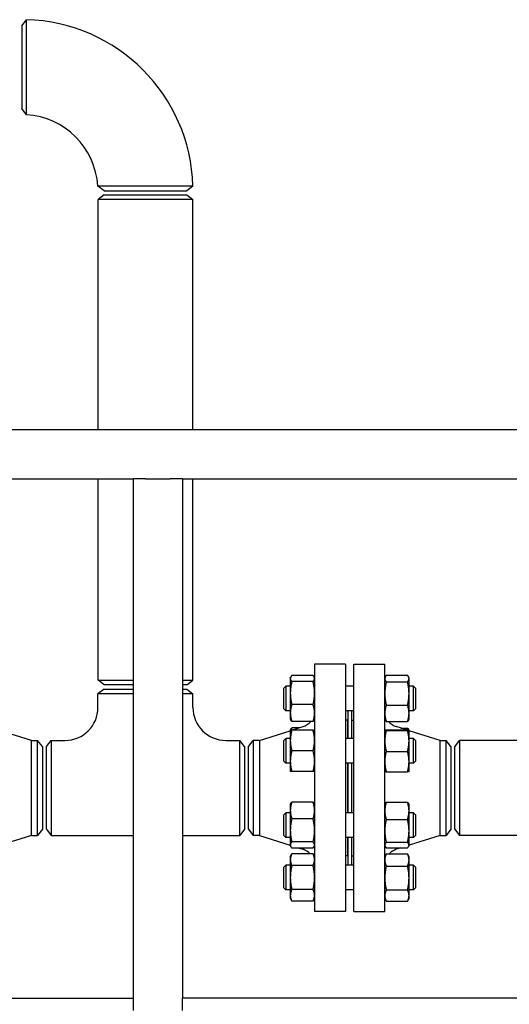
# Model space of a CAD drawing. Header units: inches. Extents: x 24 to 1128, y -69 to 748.
# Tile 505 of 656: x 661 to 676, y 359 to 389. Entities that reach past the tile are written whole.
import ezdxf

# ---------------------------------------------------------------- set-up
doc = ezdxf.new("R2010")
doc.units = ezdxf.units.IN
doc.header["$LTSCALE"] = 32
doc.header["$MEASUREMENT"] = 0
doc.layers.add('Visible (ANSI)', color=7, linetype='Continuous', lineweight=30)

msp = doc.modelspace()

# ---------------------------------------------------------------- linework, layer by layer
at = {"layer": 'Visible (ANSI)'}
for p, q in [((661.28563, 389.10117), (661.42801, 389.28672)), ((661.28563, 389.10107), (661.28563, 386.59617)), ((661.42795, 386.40428), (661.28563, 386.59617)), ((663.78313, 384.09867), (663.59124, 384.24099)), ((663.78313, 384.09867), (666.28803, 384.09867)), ((666.47368, 384.24104), (666.28813, 384.09867)), ((663.78563, 383.97367), (663.59813, 383.8298)), ((666.47313, 383.8298), (663.59813, 383.8298)), ((663.59813, 376.85867), (663.59813, 383.8298)), ((663.78563, 383.97367), (666.28563, 383.97367)), ((666.28563, 383.97367), (666.47313, 383.8298)), ((666.47313, 376.85867), (666.47313, 383.8298)), ((620.78763, 376.85867), (739.27356, 376.85867)), ((622.28763, 375.35867), (664.65913, 375.35867)), ((663.59813, 369.25254), (663.59813, 375.35867)), ((664.65913, 375.35867), (664.65913, 359.60867)), ((665.03413, 375.35867), (664.65913, 375.35867)), ((665.03413, 375.35867), (665.78413, 375.35867)), ((666.15913, 375.35867), (665.78413, 375.35867)), ((666.15913, 375.35867), (666.15913, 359.60867)), ((666.15913, 375.35867), (708.53063, 375.35867)), ((666.47313, 369.25254), (666.47313, 375.35867)), ((670.16063, 369.73367), (670.16063, 362.23367)), ((671.10063, 369.73367), (670.16063, 369.73367)), ((671.10063, 369.73367), (671.10063, 362.23367)), ((671.35063, 362.23367), (671.35063, 369.73367)), ((671.35063, 369.73367), (672.29063, 369.73367)), ((672.29063, 362.23367), (672.29063, 369.73367)), ((663.59813, 369.25254), (664.65913, 369.25254)), ((663.78563, 369.10867), (663.59813, 369.25254)), ((666.15913, 369.25254), (666.47313, 369.25254)), ((666.28563, 369.10867), (666.47313, 369.25254)), ((669.42663, 369.32488), (669.43691, 369.34692)), ((669.42663, 369.32488), (669.42663, 369.30358)), ((669.42663, 369.30358), (669.42663, 368.86164)), ((670.11555, 369.39697), (669.47172, 369.39697)), ((670.11555, 369.21019), (669.47172, 369.21019)), ((670.16063, 369.32488), (670.15035, 369.34692)), ((672.29063, 369.32488), (672.30293, 369.35124)), ((672.33572, 369.4012), (672.97955, 369.4012)), ((672.33572, 369.19795), (672.97955, 369.19795)), ((673.02463, 369.32488), (673.01234, 369.35124)), ((673.02463, 369.29958), (673.02463, 369.32488)), ((673.02463, 368.84728), (673.02463, 369.29958)), ((663.78313, 368.98367), (663.59563, 368.8398)), ((664.65913, 368.8398), (663.59563, 368.8398)), ((663.59563, 368.42367), (663.59563, 368.8398)), ((663.78313, 368.98367), (664.65913, 368.98367)), ((664.65913, 369.10867), (663.78563, 369.10867)), ((666.28563, 369.10867), (666.15913, 369.10867)), ((666.15913, 368.98367), (666.28813, 368.98367)), ((666.47563, 368.8398), (666.15913, 368.8398)), ((666.28813, 368.98367), (666.47563, 368.8398)), ((666.47563, 368.42367), (666.47563, 368.8398)), ((669.22563, 369.01238), (669.28813, 369.07488)), ((669.22563, 368.38738), (669.22563, 369.01238)), ((669.28813, 369.07488), (669.28813, 368.32488)), ((669.42663, 369.07488), (669.28813, 369.07488)), ((669.42663, 368.86164), (669.42663, 368.25793)), ((671.35063, 369.07488), (671.10063, 369.07488)), ((673.16313, 369.07488), (673.02463, 369.07488)), ((673.02463, 368.24758), (673.02463, 368.84728)), ((673.16313, 368.32488), (673.16313, 369.07488)), ((673.22563, 369.01238), (673.16313, 369.07488)), ((673.22563, 369.01238), (673.22563, 368.38738)), ((669.22563, 368.38738), (669.28813, 368.32488)), ((669.42663, 368.32488), (669.28813, 368.32488)), ((669.42663, 368.25793), (669.42663, 368.07488)), ((670.11555, 368.51309), (669.47172, 368.51309)), ((671.35063, 368.32488), (671.10063, 368.32488)), ((671.16563, 368.32488), (671.16563, 367.48376)), ((671.28563, 368.32488), (671.28563, 367.48376)), ((672.33572, 368.49662), (672.97955, 368.49662)), ((673.16313, 368.32488), (673.02463, 368.32488)), ((673.02463, 368.07488), (673.02463, 368.24758)), ((673.22563, 368.38738), (673.16313, 368.32488)), ((669.42663, 368.07488), (669.43691, 368.05283)), ((670.11555, 368.00278), (669.47172, 368.00278)), ((670.16063, 368.07488), (670.15035, 368.05283)), ((671.16063, 368.04367), (671.10063, 368.04367)), ((671.16063, 368.04367), (671.16063, 367.48376)), ((671.29063, 367.48376), (671.29063, 368.04367)), ((671.29063, 368.04367), (671.35063, 368.04367)), ((672.29063, 368.07488), (672.30293, 368.04851)), ((672.33572, 367.99855), (672.97955, 367.99855)), ((673.02463, 368.07488), (673.01234, 368.04851)), ((661.58397, 367.42367), (660.64463, 367.72119)), ((668.4873, 367.42367), (669.42663, 367.72119)), ((669.42663, 367.73376), (669.43691, 367.75581)), ((669.42663, 367.73376), (669.42663, 367.42126)), ((669.46632, 367.73376), (669.81161, 367.84312)), ((669.69395, 367.80586), (669.47172, 367.80586)), ((670.11555, 367.73376), (669.47172, 367.73376)), ((671.16563, 367.92367), (671.16063, 367.92367)), ((671.29063, 367.92367), (671.28563, 367.92367)), ((672.29063, 367.73376), (672.29071, 367.73393)), ((672.33572, 367.74214), (672.97955, 367.74214)), ((672.33572, 367.72503), (672.97955, 367.72503)), ((672.95849, 367.74214), (672.63966, 367.84312)), ((672.77191, 367.80123), (672.97955, 367.80123)), ((673.02455, 367.73393), (673.01617, 367.7519)), ((673.02463, 367.73376), (673.02455, 367.73393)), ((673.02463, 367.73358), (673.02463, 367.73376)), ((673.02463, 367.40834), (673.02463, 367.73358)), ((673.96397, 367.42367), (673.02463, 367.72119)), ((661.58397, 364.54367), (661.58397, 367.42367)), ((661.58397, 367.42367), (661.76676, 367.42367)), ((661.76676, 364.54367), (661.76676, 367.42367)), ((661.91063, 367.23617), (661.76676, 367.42367)), ((662.03563, 367.23617), (662.17951, 367.42367)), ((662.17951, 367.42367), (662.17951, 364.54367)), ((662.17951, 367.42367), (662.59563, 367.42367)), ((667.47563, 367.42367), (667.89176, 367.42367)), ((667.89176, 364.54367), (667.89176, 367.42367)), ((668.03563, 367.23617), (667.89176, 367.42367)), ((668.16063, 367.23617), (668.30451, 367.42367)), ((668.4873, 367.42367), (668.30451, 367.42367)), ((668.30451, 367.42367), (668.30451, 364.54367)), ((668.4873, 367.42367), (668.4873, 364.54367)), ((669.22563, 367.42126), (669.28813, 367.48376)), ((669.22563, 366.79626), (669.22563, 367.42126)), ((669.28813, 367.48376), (669.28813, 366.73376)), ((669.42663, 367.48376), (669.28813, 367.48376)), ((669.42663, 367.42126), (669.42663, 366.79626)), ((671.35063, 367.48376), (671.10063, 367.48376)), ((673.16313, 367.48376), (673.02463, 367.48376)), ((673.02463, 366.78352), (673.02463, 367.40834)), ((673.16313, 366.73376), (673.16313, 367.48376)), ((673.22563, 367.42126), (673.16313, 367.48376)), ((673.22563, 367.42126), (673.22563, 366.79626)), ((673.96397, 364.54367), (673.96397, 367.42367)), ((673.96397, 367.42367), (674.14676, 367.42367)), ((674.14676, 364.54367), (674.14676, 367.42367)), ((674.29063, 367.23617), (674.14676, 367.42367)), ((674.41563, 367.23367), (674.55951, 367.42117)), ((674.55951, 367.42117), (674.55951, 364.54617)), ((708.53063, 367.42117), (674.55951, 367.42117)), ((661.91063, 367.23617), (661.91063, 364.73117)), ((662.03563, 364.73117), (662.03563, 367.23617)), ((668.03563, 367.23617), (668.03563, 364.73117)), ((668.16063, 364.73117), (668.16063, 367.23617)), ((670.11555, 367.10876), (669.47172, 367.10876)), ((672.33572, 367.09165), (672.97955, 367.09165)), ((674.29063, 367.23617), (674.29063, 364.73117)), ((674.41563, 364.73367), (674.41563, 367.23367)), ((669.22563, 366.79626), (669.28813, 366.73376)), ((669.42663, 366.79626), (669.42663, 366.48376)), ((673.02463, 366.48376), (673.02463, 366.78352)), ((673.22563, 366.79626), (673.16313, 366.73376)), ((669.42663, 366.73376), (669.28813, 366.73376)), ((670.11555, 366.48376), (669.47172, 366.48376)), ((671.35063, 366.73376), (671.10063, 366.73376)), ((671.16063, 366.73376), (671.16063, 365.23358)), ((671.16563, 366.73376), (671.16563, 365.23358)), ((671.28563, 366.73376), (671.28563, 365.23358)), ((671.29063, 365.23358), (671.29063, 366.73376)), ((672.29063, 366.48376), (672.29071, 366.48358)), ((672.33572, 366.47538), (672.97955, 366.47538)), ((673.02463, 366.48376), (673.02455, 366.48358)), ((673.16313, 366.73376), (673.02463, 366.73376)), ((670.11555, 365.55568), (669.47172, 365.55568)), ((669.42663, 365.48358), (669.43691, 365.50563)), ((669.42663, 365.48358), (669.42663, 365.30052)), ((669.42663, 365.30052), (669.42663, 364.69682)), ((670.16063, 365.48358), (670.15035, 365.50563)), ((672.29063, 365.48358), (672.29909, 365.50172)), ((672.33572, 365.55105), (672.97955, 365.55105)), ((673.02463, 365.48358), (673.01617, 365.50172)), ((673.02463, 365.28992), (673.02463, 365.48358)), ((673.02463, 364.68256), (673.02463, 365.28992)), ((669.22563, 365.17108), (669.28813, 365.23358)), ((669.22563, 364.54608), (669.22563, 365.17108)), ((669.28813, 365.23358), (669.28813, 364.48358)), ((669.42663, 365.23358), (669.28813, 365.23358)), ((670.11555, 365.04537), (669.47172, 365.04537)), ((671.35063, 365.23358), (671.10063, 365.23358)), ((672.33572, 365.02879), (672.97955, 365.02879)), ((673.16313, 365.23358), (673.02463, 365.23358)), ((673.16313, 364.48358), (673.16313, 365.23358)), ((673.22563, 365.17108), (673.16313, 365.23358)), ((673.22563, 365.17108), (673.22563, 364.54608)), ((661.91063, 364.73117), (661.76676, 364.54367)), ((662.03563, 364.73117), (662.17951, 364.54367)), ((668.03563, 364.73117), (667.89176, 364.54367)), ((668.16063, 364.73117), (668.30451, 364.54367)), ((669.42663, 364.69682), (669.42663, 364.25488)), ((673.02463, 364.25121), (673.02463, 364.68256)), ((674.29063, 364.73117), (674.14676, 364.54367)), ((674.41563, 364.73367), (674.55951, 364.54617)), ((661.58397, 364.54367), (660.64463, 364.24615)), ((661.58397, 364.54367), (661.76676, 364.54367)), ((662.17951, 364.54367), (664.65913, 364.54367)), ((666.15913, 364.54367), (667.89176, 364.54367)), ((668.4873, 364.54367), (668.30451, 364.54367)), ((668.4873, 364.54367), (669.42663, 364.24615)), ((669.22563, 364.54608), (669.28813, 364.48358)), ((669.42663, 364.48358), (669.28813, 364.48358)), ((671.35063, 364.48358), (671.10063, 364.48358)), ((671.16063, 364.48358), (671.16063, 363.92367)), ((671.16563, 364.48358), (671.16563, 363.64246)), ((671.28563, 364.48358), (671.28563, 363.64246)), ((671.29063, 363.92367), (671.29063, 364.48358)), ((673.96397, 364.54367), (673.02463, 364.24615)), ((673.16313, 364.48358), (673.02463, 364.48358)), ((673.22563, 364.54608), (673.16313, 364.48358)), ((673.96397, 364.54367), (674.14676, 364.54367)), ((708.53063, 364.54617), (674.55951, 364.54617)), ((669.42663, 364.25488), (669.42663, 364.23358)), ((669.42663, 364.23358), (669.43691, 364.21153)), ((670.11555, 364.34827), (669.47172, 364.34827)), ((670.11555, 364.16148), (669.47172, 364.16148)), ((669.69395, 364.16148), (669.81161, 364.12422)), ((670.16063, 364.23358), (670.15035, 364.21153)), ((672.29063, 364.23358), (672.29909, 364.21544)), ((672.33572, 364.33632), (672.97955, 364.33632)), ((672.33572, 364.16611), (672.97955, 364.16611)), ((672.77191, 364.16611), (672.63966, 364.12422)), ((673.02463, 364.23358), (673.01617, 364.21544)), ((673.02463, 364.23358), (673.02463, 364.25121)), ((669.42663, 363.89246), (669.47172, 363.98915)), ((669.42663, 363.89246), (669.42663, 363.80873)), ((669.42663, 363.80873), (669.42663, 363.26746)), ((670.11555, 363.98915), (669.47172, 363.98915)), ((670.16063, 363.89246), (670.11555, 363.98915)), ((671.16063, 363.92367), (671.10063, 363.92367)), ((671.16563, 364.04367), (671.16063, 364.04367)), ((671.29063, 364.04367), (671.28563, 364.04367)), ((671.29063, 363.92367), (671.35063, 363.92367)), ((672.29063, 363.89246), (672.33127, 363.97961)), ((672.33572, 363.98895), (672.97955, 363.98895)), ((673.02463, 363.89246), (672.984, 363.97961)), ((673.02463, 363.80117), (673.02463, 363.89246)), ((673.02463, 363.25265), (673.02463, 363.80117)), ((669.22563, 363.57996), (669.28813, 363.64246)), ((669.22563, 362.95496), (669.22563, 363.57996)), ((669.28813, 363.64246), (669.28813, 362.89246)), ((669.42663, 363.64246), (669.28813, 363.64246)), ((670.11555, 363.62831), (669.47172, 363.62831)), ((671.35063, 363.64246), (671.10063, 363.64246)), ((672.33572, 363.61339), (672.97955, 363.61339)), ((673.16313, 363.64246), (673.02463, 363.64246)), ((673.16313, 362.89246), (673.16313, 363.64246)), ((673.22563, 363.57996), (673.16313, 363.64246)), ((673.22563, 363.57996), (673.22563, 362.95496)), ((669.42663, 363.26746), (669.42663, 362.7262)), ((673.02463, 362.71894), (673.02463, 363.25265)), ((669.22563, 362.95496), (669.28813, 362.89246)), ((669.42663, 362.89246), (669.28813, 362.89246)), ((670.11555, 362.90662), (669.47172, 362.90662)), ((671.35063, 362.89246), (671.10063, 362.89246)), ((672.33572, 362.89191), (672.97955, 362.89191)), ((673.16313, 362.89246), (673.02463, 362.89246)), ((673.22563, 362.95496), (673.16313, 362.89246)), ((669.42663, 362.7262), (669.42663, 362.64246)), ((669.42663, 362.64246), (669.47172, 362.54578)), ((670.16063, 362.64246), (670.11555, 362.54578)), ((672.29063, 362.64246), (672.33127, 362.55532)), ((673.02463, 362.64246), (672.984, 362.55532)), ((673.02463, 362.64246), (673.02463, 362.71894)), ((670.11555, 362.54578), (669.47172, 362.54578)), ((672.33572, 362.54598), (672.97955, 362.54598)), ((671.10063, 362.23367), (670.16063, 362.23367)), ((671.35063, 362.23367), (672.29063, 362.23367)), ((622.28763, 359.60867), (664.65913, 359.60867)), ((664.65913, 359.60867), (664.65913, 359.23367)), ((708.53063, 359.60867), (666.15913, 359.60867)), ((666.15913, 359.23367), (666.15913, 359.60867))]:
    msp.add_line(p, q, dxfattribs=at)
for centre, radius, start, end in [((661.28563, 384.09867), 5.19, 1.571968, 88.428032), ((661.28563, 384.09867), 2.31, 3.532272, 86.467728), ((662.59563, 368.42367), 1, 270, 0), ((667.47563, 368.42367), 1, 180, 270), ((669.66063, 368.31978), 0.5, 287.574716, 320.653371), ((672.79063, 368.31978), 0.5, 219.976457, 252.425284), ((669.66063, 363.64756), 0.5, 43.093605, 72.425284), ((672.79063, 363.64756), 0.5, 107.574716, 136.9382)]:
    msp.add_arc(centre, radius, start, end, dxfattribs=at)
for points, knots in [([(661.42795, 386.40428), (661.42795, 386.40428), (661.42796, 386.42601), (661.42797, 386.52533), (661.42798, 386.61956), (661.428, 386.86639), (661.42801, 387.01825), (661.42802, 387.37113), (661.42802, 387.5751), (661.42802, 387.9858), (661.42802, 388.19229), (661.42802, 388.57966), (661.42801, 388.759), (661.42801, 389.04725), (661.42801, 389.1562), (661.42801, 389.26411), (661.42801, 389.28652), (661.42801, 389.2866)], [-3.14159265, -3.14159265, -3.14159265, -3.14159265, -2.84306953, -2.84306953, -2.44315297, -2.44315297, -2.04730492, -2.04730492, -1.61773044, -1.61773044, -1.1908901, -1.1908901, -0.74775686, -0.74775686, -0.30609723, -0.30609723, 0, 0, 0, 0]), ([(666.47356, 384.24104), (666.47348, 384.24104), (666.45107, 384.24104), (666.34316, 384.24105), (666.23421, 384.24105), (665.94597, 384.24105), (665.76662, 384.24105), (665.37925, 384.24106), (665.17276, 384.24106), (664.76206, 384.24106), (664.5581, 384.24106), (664.20521, 384.24105), (664.05335, 384.24104), (663.80653, 384.24102), (663.71229, 384.24101), (663.61297, 384.24099), (663.59124, 384.24099), (663.59124, 384.24099)], [0, 0, 0, 0, 0.30609723, 0.30609723, 0.74775686, 0.74775686, 1.1908901, 1.1908901, 1.61773044, 1.61773044, 2.04730492, 2.04730492, 2.44315297, 2.44315297, 2.84306953, 2.84306953, 3.14159265, 3.14159265, 3.14159265, 3.14159265])]:
    msp.add_open_spline(points, degree=3, knots=knots, dxfattribs=at)
for points, weights in [([(669.47172, 369.39697), (669.42663, 369.34692), (669.42663, 369.30358)], [1, 1.0379548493, 1]), ([(669.42663, 369.30358), (669.42663, 369.26023), (669.47172, 369.21019)], [1, 1.0379548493, 1]), ([(669.47172, 369.21019), (669.42663, 369.0234), (669.42663, 368.86164)], [1, 1.0379548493, 1]), ([(670.16063, 369.30358), (670.16063, 369.34692), (670.11555, 369.39697)], [1, 1.0379548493, 1]), ([(670.11555, 369.21019), (670.16063, 369.26023), (670.16063, 369.30358)], [1, 1.0379548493, 1]), ([(670.16063, 368.86164), (670.16063, 369.0234), (670.11555, 369.21019)], [1, 1.0379548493, 1]), ([(672.33572, 369.4012), (672.29063, 369.34674), (672.29063, 369.29958)], [1, 1.0379548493, 1]), ([(672.29063, 369.29958), (672.29063, 369.25241), (672.33572, 369.19795)], [1, 1.0379548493, 1]), ([(672.33572, 369.19795), (672.29063, 369.01003), (672.29063, 368.84728)], [1, 1.0379548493, 1]), ([(673.02463, 369.29958), (673.02463, 369.34674), (672.97955, 369.4012)], [1, 1.0379548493, 1]), ([(672.97955, 369.19795), (673.02463, 369.25241), (673.02463, 369.29958)], [1, 1.0379548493, 1]), ([(673.02463, 368.84728), (673.02463, 369.01003), (672.97955, 369.19795)], [1, 1.0379548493, 1]), ([(669.42663, 368.86164), (669.42663, 368.69988), (669.47172, 368.51309)], [1, 1.0379548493, 1]), ([(670.11555, 368.51309), (670.16063, 368.69988), (670.16063, 368.86164)], [1, 1.0379548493, 1]), ([(672.29063, 368.84728), (672.29063, 368.68454), (672.33572, 368.49662)], [1, 1.0379548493, 1]), ([(672.97955, 368.49662), (673.02463, 368.68454), (673.02463, 368.84728)], [1, 1.0379548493, 1]), ([(669.47172, 368.51309), (669.42663, 368.37635), (669.42663, 368.25793)], [1, 1.0379548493, 1]), ([(669.42663, 368.25793), (669.42663, 368.13952), (669.47172, 368.00278)], [1, 1.0379548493, 1]), ([(670.16063, 368.25793), (670.16063, 368.37635), (670.11555, 368.51309)], [1, 1.0379548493, 1]), ([(670.11555, 368.00278), (670.16063, 368.13952), (670.16063, 368.25793)], [1, 1.0379548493, 1]), ([(672.33572, 368.49662), (672.29063, 368.36316), (672.29063, 368.24758)], [1, 1.0379548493, 1]), ([(672.29063, 368.24758), (672.29063, 368.13201), (672.33572, 367.99855)], [1, 1.0379548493, 1]), ([(673.02463, 368.24758), (673.02463, 368.36316), (672.97955, 368.49662)], [1, 1.0379548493, 1]), ([(672.97955, 367.99855), (673.02463, 368.13201), (673.02463, 368.24758)], [1, 1.0379548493, 1]), ([(669.47172, 368.00278), (669.44795, 368.02917), (669.43691, 368.05283)], [1, 1.01965956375, 1.01895290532]), ([(670.15035, 368.05283), (670.13932, 368.02917), (670.11555, 368.00278)], [1.01895290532, 1.01965956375, 1]), ([(672.33572, 367.99855), (672.31398, 368.02481), (672.30293, 368.04851)], [1, 1.01794778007, 1.01892155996]), ([(673.01234, 368.04851), (673.00129, 368.02481), (672.97955, 367.99855)], [1.01892155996, 1.01794778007, 1]), ([(669.42663, 367.73376), (669.42663, 367.73376), (669.47172, 367.73376)], [1, 1.0379548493, 1]), ([(669.47172, 367.73376), (669.42663, 367.56629), (669.42663, 367.42126)], [1, 1.0379548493, 1]), ([(669.43691, 367.75581), (669.44795, 367.77947), (669.47172, 367.80586)], [1.01895290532, 1.01965956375, 1]), ([(669.47172, 367.80586), (669.45945, 367.76864), (669.45065, 367.73376)], [1, 1.01005189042, 1.01477953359]), ([(670.16063, 367.42126), (670.16063, 367.56629), (670.11555, 367.73376)], [1, 1.0379548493, 1]), ([(670.11555, 367.73376), (670.16063, 367.73376), (670.16063, 367.73376)], [1, 1.0379548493, 1]), ([(672.33572, 367.74214), (672.29063, 367.73755), (672.29063, 367.73358)], [1, 1.0379548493, 1]), ([(672.29063, 367.73358), (672.29063, 367.72961), (672.33572, 367.72503)], [1, 1.0379548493, 1]), ([(672.33572, 367.72503), (672.29063, 367.55532), (672.29063, 367.40834)], [1, 1.0379548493, 1]), ([(672.9974, 367.74013), (672.98966, 367.76985), (672.97955, 367.80123)], [1.01293384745, 1.00826801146, 1]), ([(672.97955, 367.80123), (673.00533, 367.77515), (673.01617, 367.7519)], [1, 1.02136030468, 1.01867822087]), ([(673.02463, 367.73358), (673.02463, 367.73755), (672.97955, 367.74214)], [1, 1.0379548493, 1]), ([(672.97955, 367.72503), (673.02463, 367.72961), (673.02463, 367.73358)], [1, 1.0379548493, 1]), ([(673.02463, 367.40834), (673.02463, 367.55532), (672.97955, 367.72503)], [1, 1.0379548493, 1]), ([(669.42663, 367.42126), (669.42663, 367.27623), (669.47172, 367.10876)], [1, 1.0379548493, 1]), ([(670.11555, 367.10876), (670.16063, 367.27623), (670.16063, 367.42126)], [1, 1.0379548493, 1]), ([(672.29063, 367.40834), (672.29063, 367.26137), (672.33572, 367.09165)], [1, 1.0379548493, 1]), ([(672.97955, 367.09165), (673.02463, 367.26137), (673.02463, 367.40834)], [1, 1.0379548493, 1]), ([(669.47172, 367.10876), (669.42663, 366.94129), (669.42663, 366.79626)], [1, 1.0379548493, 1]), ([(670.16063, 366.79626), (670.16063, 366.94129), (670.11555, 367.10876)], [1, 1.0379548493, 1]), ([(672.33572, 367.09165), (672.29063, 366.92652), (672.29063, 366.78352)], [1, 1.0379548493, 1]), ([(673.02463, 366.78352), (673.02463, 366.92652), (672.97955, 367.09165)], [1, 1.0379548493, 1]), ([(669.42663, 366.79626), (669.42663, 366.65123), (669.47172, 366.48376)], [1, 1.0379548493, 1]), ([(670.11555, 366.48376), (670.16063, 366.65123), (670.16063, 366.79626)], [1, 1.0379548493, 1]), ([(672.29063, 366.78352), (672.29063, 366.64051), (672.33572, 366.47538)], [1, 1.0379548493, 1]), ([(672.97955, 366.47538), (673.02463, 366.64051), (673.02463, 366.78352)], [1, 1.0379548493, 1]), ([(669.47172, 366.48376), (669.42663, 366.48376), (669.42663, 366.48376)], [1, 1.0379548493, 1]), ([(670.16063, 366.48376), (670.16063, 366.48376), (670.11555, 366.48376)], [1, 1.0379548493, 1]), ([(672.33572, 366.47538), (672.29249, 366.47978), (672.29071, 366.48358)], [1, 1.03633477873, 1.00310183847]), ([(673.02455, 366.48358), (673.02278, 366.47978), (672.97955, 366.47538)], [1.00310183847, 1.03633477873, 1]), ([(669.47172, 365.55568), (669.42663, 365.41894), (669.42663, 365.30052)], [1, 1.0379548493, 1]), ([(669.43691, 365.50563), (669.44795, 365.52929), (669.47172, 365.55568)], [1.01895290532, 1.01965956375, 1]), ([(670.16063, 365.30052), (670.16063, 365.41894), (670.11555, 365.55568)], [1, 1.0379548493, 1]), ([(670.11555, 365.55568), (670.13932, 365.52929), (670.15035, 365.50563)], [1, 1.01965956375, 1.01895290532]), ([(669.42663, 365.30052), (669.42663, 365.1821), (669.47172, 365.04537)], [1, 1.0379548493, 1]), ([(670.11555, 365.04537), (670.16063, 365.1821), (670.16063, 365.30052)], [1, 1.0379548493, 1]), ([(672.33572, 365.55105), (672.29063, 365.41111), (672.29063, 365.28992)], [1, 1.0379548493, 1]), ([(672.29063, 365.28992), (672.29063, 365.16873), (672.33572, 365.02879)], [1, 1.0379548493, 1]), ([(672.29909, 365.50172), (672.30993, 365.52497), (672.33572, 365.55105)], [1.01867822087, 1.02136030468, 1]), ([(672.97955, 365.55105), (673.00533, 365.52497), (673.01617, 365.50172)], [1, 1.02136030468, 1.01867822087]), ([(673.02463, 365.28992), (673.02463, 365.41111), (672.97955, 365.55105)], [1, 1.0379548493, 1]), ([(672.97955, 365.02879), (673.02463, 365.16873), (673.02463, 365.28992)], [1, 1.0379548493, 1]), ([(669.47172, 365.04537), (669.42663, 364.85858), (669.42663, 364.69682)], [1, 1.0379548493, 1]), ([(670.16063, 364.69682), (670.16063, 364.85858), (670.11555, 365.04537)], [1, 1.0379548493, 1]), ([(672.33572, 365.02879), (672.29063, 364.84324), (672.29063, 364.68256)], [1, 1.0379548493, 1]), ([(673.02463, 364.68256), (673.02463, 364.84324), (672.97955, 365.02879)], [1, 1.0379548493, 1]), ([(669.42663, 364.69682), (669.42663, 364.53506), (669.47172, 364.34827)], [1, 1.0379548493, 1]), ([(670.11555, 364.34827), (670.16063, 364.53506), (670.16063, 364.69682)], [1, 1.0379548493, 1]), ([(672.29063, 364.68256), (672.29063, 364.52187), (672.33572, 364.33632)], [1, 1.0379548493, 1]), ([(672.97955, 364.33632), (673.02463, 364.52187), (673.02463, 364.68256)], [1, 1.0379548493, 1]), ([(669.47172, 364.34827), (669.42663, 364.29822), (669.42663, 364.25488)], [1, 1.0379548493, 1]), ([(669.42663, 364.25488), (669.42663, 364.21153), (669.47172, 364.16148)], [1, 1.0379548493, 1]), ([(670.16063, 364.25488), (670.16063, 364.29822), (670.11555, 364.34827)], [1, 1.0379548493, 1]), ([(670.11555, 364.16148), (670.16063, 364.21153), (670.16063, 364.25488)], [1, 1.0379548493, 1]), ([(672.33572, 364.33632), (672.29063, 364.29071), (672.29063, 364.25121)], [1, 1.0379548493, 1]), ([(672.29063, 364.25121), (672.29063, 364.21171), (672.33572, 364.16611)], [1, 1.0379548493, 1]), ([(673.02463, 364.25121), (673.02463, 364.29071), (672.97955, 364.33632)], [1, 1.0379548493, 1]), ([(672.97955, 364.16611), (673.02463, 364.21171), (673.02463, 364.25121)], [1, 1.0379548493, 1]), ([(669.47172, 363.98915), (669.42663, 363.89246), (669.42663, 363.80873)], [1, 1.0379548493, 1]), ([(669.42663, 363.80873), (669.42663, 363.725), (669.47172, 363.62831)], [1, 1.0379548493, 1]), ([(670.16063, 363.80873), (670.16063, 363.89246), (670.11555, 363.98915)], [1, 1.0379548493, 1]), ([(670.11555, 363.62831), (670.16063, 363.725), (670.16063, 363.80873)], [1, 1.0379548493, 1]), ([(672.33572, 363.98895), (672.29063, 363.88832), (672.29063, 363.80117)], [1, 1.0379548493, 1]), ([(672.29063, 363.80117), (672.29063, 363.71402), (672.33572, 363.61339)], [1, 1.0379548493, 1]), ([(672.33127, 363.97961), (672.33343, 363.98425), (672.33572, 363.98895)], [1.00353485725, 1.0018584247, 1]), ([(673.02463, 363.80117), (673.02463, 363.88832), (672.97955, 363.98895)], [1, 1.0379548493, 1]), ([(672.97955, 363.98895), (672.98183, 363.98425), (672.984, 363.97961)], [1, 1.0018584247, 1.00353485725]), ([(672.97955, 363.61339), (673.02463, 363.71402), (673.02463, 363.80117)], [1, 1.0379548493, 1]), ([(669.47172, 363.62831), (669.42663, 363.43493), (669.42663, 363.26746)], [1, 1.0379548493, 1]), ([(670.16063, 363.26746), (670.16063, 363.43493), (670.11555, 363.62831)], [1, 1.0379548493, 1]), ([(672.33572, 363.61339), (672.29063, 363.42007), (672.29063, 363.25265)], [1, 1.0379548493, 1]), ([(673.02463, 363.25265), (673.02463, 363.42007), (672.97955, 363.61339)], [1, 1.0379548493, 1]), ([(669.42663, 363.26746), (669.42663, 363.1), (669.47172, 362.90662)], [1, 1.0379548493, 1]), ([(670.11555, 362.90662), (670.16063, 363.1), (670.16063, 363.26746)], [1, 1.0379548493, 1]), ([(672.29063, 363.25265), (672.29063, 363.08523), (672.33572, 362.89191)], [1, 1.0379548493, 1]), ([(672.97955, 362.89191), (673.02463, 363.08523), (673.02463, 363.25265)], [1, 1.0379548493, 1]), ([(669.47172, 362.90662), (669.42663, 362.80993), (669.42663, 362.7262)], [1, 1.0379548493, 1]), ([(670.16063, 362.7262), (670.16063, 362.80993), (670.11555, 362.90662)], [1, 1.0379548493, 1]), ([(672.33572, 362.89191), (672.29063, 362.79922), (672.29063, 362.71894)], [1, 1.0379548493, 1]), ([(673.02463, 362.71894), (673.02463, 362.79922), (672.97955, 362.89191)], [1, 1.0379548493, 1]), ([(669.42663, 362.7262), (669.42663, 362.64246), (669.47172, 362.54578)], [1, 1.0379548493, 1]), ([(670.11555, 362.54578), (670.16063, 362.64246), (670.16063, 362.7262)], [1, 1.0379548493, 1]), ([(672.29063, 362.71894), (672.29063, 362.63867), (672.33572, 362.54598)], [1, 1.0379548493, 1]), ([(672.97955, 362.54598), (673.02463, 362.63867), (673.02463, 362.71894)], [1, 1.0379548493, 1])]:
    msp.add_rational_spline(points, weights, degree=2, dxfattribs=at)

doc.saveas('drawing.dxf')
